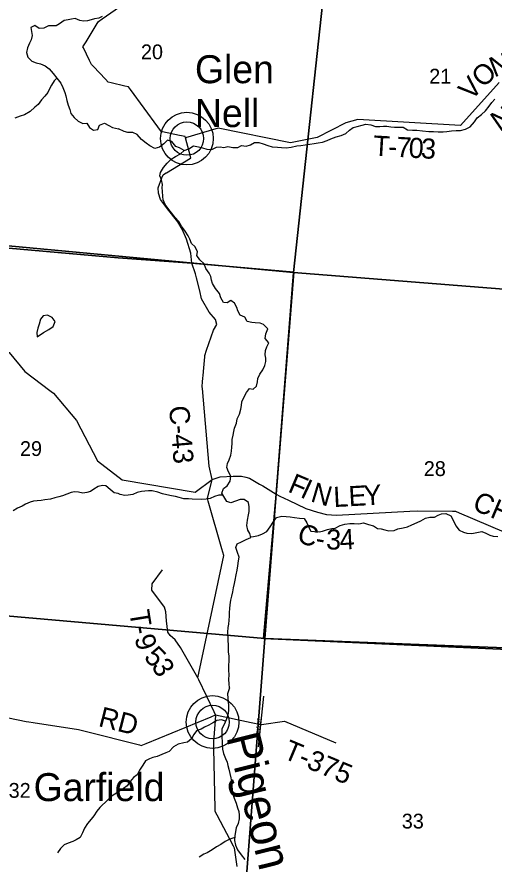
# Model space of a CAD drawing. Extents: x 1715311 to 2083412, y 146837 to 553079.
# Drawn here: x 1931536 to 1938656, y 407256 to 419778 of the extents above; entities that cross this region are included whole.
import ezdxf

# ---------------------------------------------------------------- set-up
doc = ezdxf.new("R2010")
doc.units = 0
for name, color, linetype in [('GM_X_County_Road', 7, 'Continuous'), ('GM_X_County_Road_Text', 7, 'Continuous'), ('GM_X_Minor_Lake', 7, 'Continuous'), ('GM_X_Minor_River', 7, 'Continuous'), ('GM_X_Minor_River_Text', 7, 'Continuous'), ('GM_X_Section', 7, 'Continuous'), ('GM_X_Section_Text', 7, 'Continuous'), ('GM_X_Township', 7, 'Continuous'), ('GM_X_Township_Road', 7, 'Continuous'), ('GM_X_Township_Road_Text', 7, 'Continuous'), ('GM_X_Township_ROW', 7, 'Continuous'), ('GM_X_Township_Subdivision', 7, 'Continuous'), ('GM_X_Township_Subdivision_Text', 7, 'Continuous'), ('GM_X_Unincorporated', 7, 'Continuous'), ('GM_X_Unincorporated_Location', 7, 'Continuous'), ('GM_X_Unincorporated_Text', 7, 'Continuous')]:
    doc.layers.add(name, color=color, linetype=linetype)

msp = doc.modelspace()

# ---------------------------------------------------------------- linework, layer by layer
at = {"layer": 'GM_X_County_Road'}
for points in [[(1933756, 417443), (1933766, 417448), (1933770, 417451), (1934125, 417670), (1934133, 417675), (1934108, 417767), (1934054, 417971), (1934049, 417991), (1933965, 418008), (1933707, 418061), (1933695, 418063), (1933640, 418138), (1933233, 418691), (1933203, 418732), (1933150, 418745), (1932945, 418793), (1932899, 418804), (1932859, 418846), (1932678, 419038), (1932651, 419067), (1932622, 419126), (1932530, 419316), (1932523, 419331), (1932569, 419406), (1932734, 419676), (1932753, 419706), (1932811, 419746), (1933069, 419928)], [(1934200, 415944), (1934148, 416103), (1934130, 416250), (1934068, 416458), (1934005, 416609), (1933937, 416720), (1933783, 416911), (1933680, 417053), (1933649, 417147), (1933646, 417225), (1933700, 417373), (1933717, 417418), (1933756, 417443)], [(1934320, 414488), (1934339, 414704), (1934341, 414726), (1934367, 414805), (1934468, 415105), (1934520, 415188), (1934498, 415262), (1934404, 415370), (1934290, 415572), (1934264, 415689), (1934219, 415885), (1934200, 415944)], [(1934502, 409364), (1934479, 409411), (1934251, 409887), (1934237, 409917), (1934252, 409988), (1934625, 411742), (1934625, 411744), (1934596, 411843), (1934391, 412553), (1934379, 412593), (1934452, 412875), (1934404, 413075), (1934304, 414231), (1934301, 414260), (1934307, 414336), (1934320, 414478), (1934320, 414488)], [(1934452, 412875), (1934568, 412915), (1934762, 412926), (1934890, 412926), (1934953, 412912), (1935007, 412893), (1935157, 412808), (1935205, 412779)], [(1935205, 412779), (1935405, 412659), (1935460, 412628), (1935588, 412568), (1935848, 412443), (1936021, 412387), (1936156, 412354), (1936306, 412345), (1937399, 412405), (1937505, 412406), (1938033, 412401), (1938080, 412401), (1938134, 412377), (1939935, 411612)], [(1930857, 409436), (1931678, 409268), (1931718, 409260), (1931781, 409250), (1932455, 409148), (1932458, 409147), (1932556, 409122), (1933368, 408915), (1933393, 408909), (1933466, 408939), (1934436, 409337), (1934502, 409364), (1934495, 409279), (1934471, 408965), (1934468, 408923), (1934469, 408861), (1934489, 407970), (1934490, 407926), (1934519, 407872), (1934764, 407410), (1934779, 407382), (1934790, 407309), (1934820, 407102)]]:
    msp.add_lwpolyline(points, dxfattribs=at)
at = {"layer": 'GM_X_Minor_Lake'}
for points in [[(1932014, 415319), (1931996, 415328), (1931930, 415318), (1931890, 415265), (1931868, 415193), (1931850, 415135), (1931833, 415069), (1931841, 415003)], [(1931841, 415003), (1931937, 415066), (1932016, 415112), (1932080, 415160), (1932108, 415230), (1932064, 415292), (1932014, 415319)]]:
    msp.add_lwpolyline(points, dxfattribs=at)
at = {"layer": 'GM_X_Minor_River'}
for points in [[(1932812, 419780), (1932759, 419756), (1932697, 419746), (1932647, 419731), (1932593, 419717), (1932529, 419713), (1932479, 419721), (1932409, 419752), (1932353, 419740), (1932301, 419730), (1932245, 419724), (1932175, 419670), (1932124, 419645), (1932074, 419645), (1932008, 419641), (1931938, 419607), (1931870, 419604), (1931806, 419648), (1931748, 419620), (1931756, 419556), (1931764, 419500), (1931749, 419436), (1931727, 419384), (1931695, 419314), (1931683, 419246), (1931702, 419174), (1931760, 419116), (1931824, 419093), (1931892, 419075), (1931958, 419047), (1932020, 419001), (1932078, 418930), (1932134, 418862), (1932193, 418786), (1932225, 418722), (1932251, 418649), (1932269, 418597), (1932284, 418529), (1932304, 418461), (1932326, 418397), (1932342, 418333), (1932394, 418277), (1932453, 418220), (1932523, 418188), (1932579, 418190), (1932621, 418126), (1932679, 418087), (1932743, 418095), (1932772, 418159), (1932844, 418189), (1932910, 418154), (1932964, 418128), (1933054, 418104)], [(1932132, 418863), (1932093, 418824), (1932055, 418758), (1932025, 418704), (1931999, 418646), (1931954, 418595), (1931906, 418541), (1931856, 418469), (1931804, 418431), (1931735, 418363), (1931653, 418314), (1931587, 418294), (1931505, 418264)], [(1934031, 417782), (1934101, 417807), (1934171, 417851), (1934244, 417839), (1934304, 417821), (1934370, 417803), (1934446, 417799), (1934514, 417831), (1934568, 417840), (1934624, 417830), (1934686, 417844), (1934760, 417828), (1934834, 417826), (1934888, 417858), (1934958, 417848), (1935022, 417866), (1935083, 417901), (1935147, 417901), (1935211, 417883), (1935281, 417857), (1935345, 417837), (1935423, 417833), (1935485, 417828), (1935553, 417824), (1935629, 417832), (1935713, 417852), (1935771, 417860), (1935838, 417868), (1935908, 417876), (1935970, 417885), (1936032, 417897), (1936094, 417909), (1936166, 417931), (1936218, 417957), (1936300, 417987), (1936372, 418009), (1936444, 418035), (1936498, 418088), (1936552, 418124), (1936614, 418142), (1936686, 418162), (1936742, 418178), (1936818, 418164), (1936886, 418142), (1936950, 418140), (1937004, 418147), (1937055, 418147), (1937115, 418137), (1937169, 418133), (1937227, 418129), (1937297, 418129), (1937365, 418089), (1937439, 418088), (1937501, 418086), (1937585, 418074), (1937680, 418068), (1937750, 418068), (1937822, 418060), (1937896, 418063), (1937948, 418065), (1938018, 418077), (1938088, 418083), (1938156, 418083), (1938228, 418099), (1938296, 418137), (1938362, 418209), (1938404, 418270), (1938466, 418322), (1938528, 418376), (1938580, 418444), (1938622, 418498), (1938664, 418550)], [(1934870, 415329), (1934831, 415392), (1934819, 415442), (1934783, 415508), (1934731, 415546), (1934673, 415512), (1934621, 415518), (1934581, 415584), (1934560, 415652), (1934502, 415723), (1934456, 415801), (1934438, 415851), (1934428, 415905), (1934406, 415955), (1934357, 416023), (1934331, 416091), (1934265, 416152), (1934223, 416218), (1934233, 416270), (1934195, 416344), (1934144, 416396), (1934118, 416460), (1934092, 416512), (1934048, 416580), (1933994, 416653), (1933951, 416725), (1933897, 416785), (1933843, 416855), (1933791, 416923), (1933751, 416977), (1933718, 417046), (1933712, 417096), (1933708, 417174), (1933704, 417226), (1933708, 417278), (1933694, 417346), (1933668, 417406), (1933678, 417456), (1933726, 417530), (1933781, 417596), (1933839, 417652), (1933905, 417692), (1933977, 417732), (1934031, 417782), (1933961, 417822), (1933909, 417844), (1933849, 417918), (1933783, 417936), (1933729, 417880), (1933667, 417834), (1933593, 417811), (1933523, 417855), (1933464, 417891), (1933394, 417949), (1933330, 418021), (1933268, 418050), (1933192, 418050), (1933140, 418066), (1933054, 418104)], [(1934707, 409767), (1934703, 409829), (1934701, 409891), (1934702, 409961), (1934698, 410029), (1934700, 410089), (1934706, 410179), (1934702, 410243), (1934694, 410299), (1934692, 410359), (1934692, 410413), (1934689, 410467), (1934687, 410527), (1934685, 410599), (1934689, 410667), (1934697, 410717), (1934703, 410779), (1934707, 410836), (1934709, 410892), (1934714, 410950), (1934720, 411006), (1934728, 411074), (1934744, 411134), (1934758, 411202), (1934770, 411258), (1934784, 411324), (1934794, 411376), (1934810, 411452), (1934825, 411522), (1934833, 411590), (1934841, 411662), (1934851, 411718), (1934827, 411788), (1934803, 411860), (1934825, 411914), (1934889, 411948), (1934959, 411978), (1935025, 412010), (1935014, 412072), (1934980, 412122), (1934966, 412190), (1934978, 412270), (1934994, 412346), (1935000, 412396), (1935002, 412466), (1934992, 412533), (1934929, 412579), (1934867, 412577), (1934799, 412553), (1934729, 412527), (1934667, 412549), (1934623, 412621), (1934595, 412674), (1934617, 412740), (1934673, 412781), (1934720, 412853), (1934728, 412925), (1934696, 412992), (1934670, 413052), (1934678, 413116), (1934702, 413170), (1934728, 413240), (1934738, 413296), (1934745, 413360), (1934747, 413410), (1934749, 413470), (1934763, 413536), (1934771, 413590), (1934785, 413642), (1934811, 413718), (1934825, 413778), (1934857, 413848), (1934880, 413924), (1934886, 413980), (1934894, 414032), (1934924, 414100), (1934962, 414172), (1935008, 414232), (1935062, 414222), (1935112, 414266), (1935128, 414334), (1935130, 414384), (1935160, 414448), (1935204, 414512), (1935234, 414578), (1935249, 414634), (1935251, 414684), (1935243, 414734), (1935245, 414798), (1935267, 414852), (1935297, 414914), (1935243, 414978), (1935253, 415048), (1935279, 415122), (1935216, 415189), (1935164, 415205), (1935092, 415211), (1935040, 415217), (1934974, 415231), (1934938, 415297), (1934870, 415329)], [(1933047, 412666), (1932987, 412676), (1932930, 412725), (1932864, 412783), (1932814, 412787), (1932752, 412771), (1932685, 412732), (1932635, 412696), (1932583, 412680), (1932523, 412672), (1932455, 412686), (1932399, 412689), (1932347, 412683), (1932285, 412659), (1932217, 412633), (1932163, 412616), (1932106, 412604), (1932040, 412584), (1931956, 412570), (1931898, 412563), (1931838, 412557), (1931788, 412551), (1931734, 412535), (1931666, 412508), (1931616, 412480), (1931549, 412446), (1931481, 412408)], [(1934611, 412644), (1934549, 412644), (1934485, 412622), (1934419, 412594), (1934359, 412580), (1934289, 412576), (1934154, 412584), (1934098, 412585), (1934030, 412589), (1933956, 412609), (1933904, 412621), (1933844, 412631), (1933776, 412647), (1933708, 412661), (1933639, 412688), (1933557, 412708), (1933501, 412708), (1933447, 412700), (1933395, 412696), (1933333, 412682), (1933265, 412654), (1933199, 412641), (1933147, 412637), (1933077, 412653), (1933047, 412666)], [(1935024, 412018), (1935065, 412024), (1935139, 412042), (1935199, 412066), (1935263, 412100), (1935317, 412171), (1935359, 412239), (1935411, 412309), (1935487, 412327), (1935553, 412321), (1935611, 412317), (1935679, 412309), (1935753, 412301), (1935821, 412296), (1935863, 412228), (1935891, 412158), (1935920, 412104), (1935976, 412098), (1936044, 412094), (1936098, 412104), (1936168, 412130), (1936234, 412143), (1936286, 412151), (1936360, 412189), (1936428, 412209), (1936504, 412219), (1936570, 412217), (1936636, 412213), (1936706, 412228), (1936781, 412206), (1936855, 412182), (1936917, 412146), (1936969, 412138), (1937025, 412126), (1937085, 412112), (1937165, 412117), (1937221, 412139), (1937301, 412153), (1937361, 412171), (1937429, 412201), (1937509, 412235), (1937561, 412259), (1937633, 412298), (1937697, 412316), (1937768, 412316), (1937820, 412342), (1937872, 412364), (1937936, 412370), (1938008, 412332), (1938042, 412270), (1938082, 412185), (1938132, 412119), (1938197, 412089), (1938249, 412075), (1938321, 412071), (1938395, 412087), (1938471, 412102), (1938531, 412076), (1938589, 412044), (1938641, 412030), (1938709, 412026)], [(1934707, 409767), (1934678, 409676), (1934684, 409612), (1934690, 409562), (1934693, 409496), (1934693, 409428), (1934683, 409360), (1934661, 409290), (1934627, 409220), (1934594, 409156), (1934594, 409104), (1934596, 409032), (1934598, 408962), (1934597, 408912), (1934603, 408854), (1934617, 408786), (1934649, 408713), (1934673, 408661), (1934686, 408611), (1934700, 408555), (1934712, 408491), (1934728, 408423), (1934737, 408367), (1934743, 408303), (1934747, 408253), (1934755, 408202), (1934779, 408122), (1934806, 408046), (1934830, 407978), (1934846, 407922), (1934852, 407868), (1934851, 407812), (1934839, 407746), (1934809, 407678), (1934797, 407626), (1934787, 407558), (1934784, 407488), (1934798, 407421), (1934830, 407353), (1934884, 407279), (1934935, 407205)], [(1934651, 409270), (1934587, 409288), (1934519, 409279), (1934469, 409253), (1934401, 409209), (1934337, 409179), (1934285, 409151), (1934217, 409125), (1934178, 409071), (1934140, 409005), (1934082, 408956), (1934026, 408946), (1933944, 408928), (1933872, 408888), (1933808, 408816), (1933758, 408799), (1933698, 408775), (1933632, 408743), (1933566, 408729), (1933514, 408711), (1933458, 408679), (1933415, 408613), (1933367, 408540), (1933331, 408470), (1933277, 408430), (1933225, 408372), (1933181, 408304), (1933127, 408266), (1933040, 408205)], [(1933040, 408205), (1932960, 408156), (1932892, 408097), (1932775, 407982), (1932729, 407928), (1932685, 407860), (1932648, 407808), (1932592, 407746), (1932546, 407673), (1932515, 407603), (1932483, 407535), (1932422, 407499), (1932370, 407474), (1932304, 407450), (1932242, 407426), (1932186, 407369), (1932143, 407307)], [(1934786, 407537), (1934715, 407508), (1934646, 407478), (1934580, 407432), (1934516, 407394), (1934448, 407350), (1934374, 407307), (1934324, 407285), (1934254, 407243)]]:
    msp.add_lwpolyline(points, dxfattribs=at)
at = {"layer": 'GM_X_Section'}
for points in [[(1936233, 421261), (1935665, 415965), (1929598, 416529), (1930350, 421616)], [(1936233, 421261), (1941173, 420902), (1940243, 415602), (1935665, 415965)], [(1929598, 416529), (1935665, 415965), (1935235, 410505), (1929216, 411031)], [(1940243, 415602), (1939970, 410322), (1935235, 410505), (1935665, 415965)], [(1929216, 411031), (1935235, 410505), (1934851, 405540), (1934537, 405574), (1928681, 406139)], [(1935235, 410505), (1939970, 410322), (1939733, 405067), (1939653, 405073), (1934851, 405540)]]:
    msp.add_lwpolyline(points, close=True, dxfattribs=at)
at = {"layer": 'GM_X_Township'}
for points in [[(1939963, 410289), (1935216, 410504), (1935405, 412659), (1935668, 415968), (1934148, 416103), (1933048, 416184), (1929558, 416489), (1924228, 417035), (1924378, 418834), (1924685, 422525), (1925048, 426885), (1925097, 427457), (1925577, 433238), (1925579, 433318), (1930601, 432713), (1930633, 432708), (1933070, 432350), (1933981, 432224), (1935188, 432062), (1937007, 431780), (1939240, 431740)], [(1923291, 406654), (1923575, 409917), (1923714, 411909), (1924151, 416266), (1924228, 417035), (1929558, 416489), (1933048, 416184), (1934148, 416103), (1935668, 415968), (1935405, 412659), (1935216, 410504), (1939963, 410289)]]:
    msp.add_lwpolyline(points, dxfattribs=at)
at = {"layer": 'GM_X_Township_Road'}
for points in [[(1938730, 418796), (1938153, 418155), (1936622, 418244), (1936446, 418194), (1936017, 417978), (1935620, 417896), (1934540, 418115), (1934054, 417971)], [(1925952, 414399), (1926727, 414963), (1926861, 415552), (1928904, 415355), (1929480, 415721), (1930674, 415228), (1931422, 414769), (1931657, 414484), (1932030, 414203), (1932049, 414189)], [(1932049, 414189), (1932084, 414163), (1932429, 413755), (1932740, 413155), (1933109, 412868), (1934199, 412688), (1934452, 412875)], [(1934237, 409917), (1933976, 410370), (1933898, 410482), (1933822, 410546), (1933788, 410598), (1933767, 410766), (1933759, 410902), (1933737, 410970), (1933552, 411226), (1933554, 411318), (1933711, 411527)], [(1934502, 409364), (1935033, 409253), (1935176, 409223), (1935187, 409220), (1935531, 409271), (1936293, 408949)]]:
    msp.add_lwpolyline(points, dxfattribs=at)
at = {"layer": 'GM_X_Township_ROW'}
for points in [[(1935181, 409265), (1935181, 409265), (1935221, 409641)], [(1935140, 408890), (1935154, 409015)]]:
    msp.add_lwpolyline(points, dxfattribs=at)
at = {"layer": 'GM_X_Township_Subdivision'}
msp.add_lwpolyline([(1935154, 409015), (1935154, 409015), (1935176, 409223), (1935181, 409265)], dxfattribs=at)
at = {"layer": 'GM_X_Unincorporated'}
for centre, radius in [((1934073, 417960), 393), ((1934073, 417960), 249), ((1934456, 409258), 393), ((1934456, 409258), 249)]:
    msp.add_circle(centre, radius, dxfattribs=at)
at = {"layer": 'GM_X_Unincorporated_Location'}
for p, q in [((1934073, 417960), (1934073, 417960)), ((1934456, 409258), (1934456, 409258))]:
    msp.add_line(p, q, dxfattribs=at)

# ---------------------------------------------------------------- texts
at = {"layer": 'GM_X_County_Road_Text'}
for s, rotation, p in [('C-43', 274.792, (1933806, 413966)), ('F', 337.0709, (1935565, 412699)), ('I', 335.0864, (1935749, 412621)), ('N', 343.4465, (1935904, 412552)), ('L', 2.7663, (1936265, 412464)), ('E', 3.2477, (1936492, 412475)), ('Y', 3.2799, (1936716, 412488)), ('CHAPEL', 336.9862, (1938314, 412433)), ('C', 341.9403, (1935699, 411948)), ('3', 358.3341, (1936146, 411834)), ('4', 2.938, (1936357, 411828)), ('-', 349.7849, (1935976, 411860)), ('RD', 345.6066, (1932740, 409200))]:
    msp.add_text(s, height=300, rotation=rotation, dxfattribs=at).set_placement(p)
at = {"layer": 'GM_X_Minor_River_Text'}
msp.add_text('Pigeon', height=500.1, rotation=283.9981, dxfattribs=at).set_placement((1934660, 409038))
at = {"layer": 'GM_X_Section_Text'}
for s, p in [('20', (1933388, 419144)), ('21', (1937687, 418781)), ('29', (1931584, 413226)), ('28', (1937606, 412927)), ('32', (1931415, 408127)), ('33', (1937278, 407669))]:
    msp.add_text(s, height=221, rotation=0, dxfattribs=at).set_placement(p)
at = {"layer": 'GM_X_Township_Road_Text'}
for s, rotation, p in [('N', 21.384, (1938657, 418870)), ('O', 43.0316, (1938489, 418706)), ('V', 47.9042, (1938317, 418515)), ('N', 34.8601, (1938738, 418055)), ('T', 356.6779, (1936845, 417709)), ('7', 356.6779, (1937191, 417689)), ('0', 356.6871, (1937374, 417678)), ('3', 356.9485, (1937558, 417668)), ('-', 356.6779, (1937069, 417696)), ('T', 279.1326, (1933213, 410905)), ('-', 280.2253, (1933249, 410677)), ('9', 288.9245, (1933284, 410508)), ('5', 314.0132, (1933418, 410212)), ('3', 301.1735, (1933536, 410093)), ('T-375', 337.2066, (1935492, 408725))]:
    msp.add_text(s, height=300, rotation=rotation, dxfattribs=at).set_placement(p)
at = {"layer": 'GM_X_Township_Subdivision_Text'}
msp.add_text('2ND ST', height=50, rotation=85.1324, dxfattribs=at).set_placement((1935152, 409069))
at = {"layer": 'GM_X_Unincorporated_Text'}
for s, p in [('Glen', (1934193, 418787)), ('Nell', (1934193, 418132)), ('Garfield', (1931787, 408078))]:
    msp.add_text(s, height=417, rotation=0, dxfattribs=at).set_placement(p)

doc.saveas('drawing.dxf')
